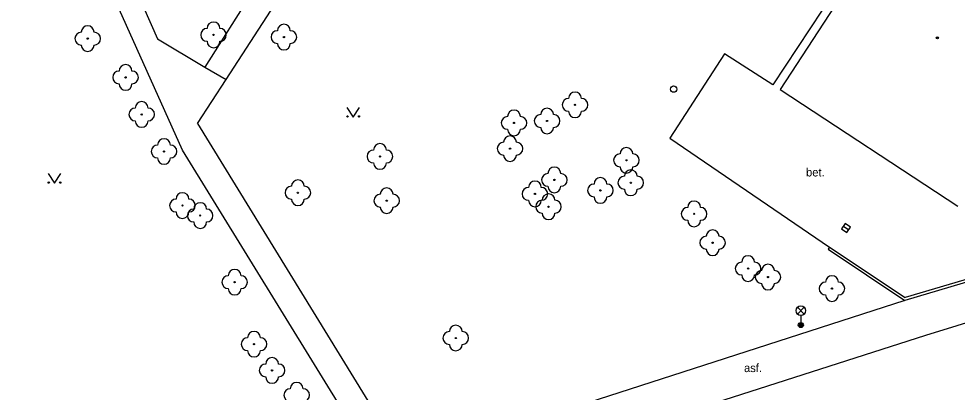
# Model space of a CAD drawing. Extents: x -598233 to -596890, y -1157848 to -1156431.
# Drawn here: x -597078.6 to -597005.4, y -1157373.5 to -1157344.4 of the extents above; entities that cross this region are included whole.
import ezdxf

# ---------------------------------------------------------------- set-up
doc = ezdxf.new("R2010")
doc.units = 0
for name, color, linetype in [('Level 11', 7, 'Continuous'), ('Level 22', 7, 'Continuous'), ('Level 27', 7, 'Continuous'), ('Level 28', 7, 'Continuous'), ('Level 33', 7, 'Continuous'), ('Level 36', 7, 'Continuous'), ('Level 39', 7, 'Continuous'), ('Level 40', 7, 'Continuous'), ('Level 5', 7, 'Continuous'), ('Level 7', 7, 'Continuous')]:
    doc.layers.add(name, color=color, linetype=linetype)

msp = doc.modelspace()

# ---------------------------------------------------------------- linework, layer by layer
at = {"layer": 'Level 11'}
for points in [[(-597050.32, -1157379.9), (-597065.88, -1157354.65), (-597080.94, -1157321.08), (-597083.32, -1157315.74)], [(-597078.56, -1157321.62), (-597067.82, -1157345.9699)], [(-597060.94, -1157336.62), (-597063.49, -1157340.51), (-597060.4, -1157342.25), (-597064.12, -1157348.1599)], [(-597062.4699, -1157349.13), (-597058.67, -1157343.28)], [(-597015.98, -1157343.71), (-597019.82, -1157349.55), (-597023.59, -1157347.14), (-597027.85, -1157353.71), (-597015.39, -1157362.21)], [(-597067.82, -1157345.9699), (-597064.12, -1157348.1599)], [(-597064.12, -1157348.1599), (-597062.4699, -1157349.13)], [(-597064.71, -1157352.57), (-597062.4699, -1157349.13)], [(-597064.71, -1157352.57), (-597048.48, -1157378.99)], [(-597046.9, -1157381.6), (-597007.88, -1157369.09), (-596983.78, -1157361.64), (-596982.09, -1157360.52), (-596981.34, -1157359.76)], [(-597009.52, -1157366.38), (-597044.1599, -1157377.56)]]:
    msp.add_lwpolyline(points, dxfattribs=at)
at = {"layer": 'Level 22'}
for centre in [(-597073.26, -1157345.94), (-597063.45, -1157345.65), (-597057.96, -1157345.82), (-597070.31, -1157348.9699), (-597035.25, -1157351.11), (-597069.05, -1157351.86), (-597040.01, -1157352.52), (-597037.43, -1157352.37), (-597067.31, -1157354.75), (-597040.32, -1157354.53), (-597050.4699, -1157355.14), (-597031.24, -1157355.44), (-597036.86, -1157356.9699), (-597030.9, -1157357.19), (-597033.27, -1157357.79), (-597056.87, -1157357.9699), (-597049.94, -1157358.59), (-597038.38, -1157358.06), (-597065.87, -1157358.9699), (-597037.32, -1157359.06), (-597064.49, -1157359.75), (-597025.96, -1157359.62), (-597024.52, -1157361.87), (-597021.75, -1157363.89), (-597061.8, -1157364.95), (-597020.2, -1157364.55), (-597015.21, -1157365.45), (-597044.55, -1157369.31), (-597060.29, -1157369.79), (-597058.88, -1157371.84)]:
    msp.add_circle(centre, 0.05, dxfattribs=at)
for centre, start, end in [((-597063.45, -1157345.15), 0, 180), ((-597073.26, -1157345.44), 0, 180), ((-597063.95, -1157345.65), 90, 270), ((-597062.95, -1157345.65), 270, 90), ((-597058.46, -1157345.82), 90, 270), ((-597057.96, -1157345.32), 0, 180), ((-597057.46, -1157345.82), 270, 90), ((-597073.76, -1157345.94), 90, 270), ((-597072.76, -1157345.94), 270, 90), ((-597063.45, -1157346.15), 180, 0), ((-597073.26, -1157346.44), 180, 0), ((-597057.96, -1157346.32), 180, 0), ((-597070.31, -1157348.4699), 0, 180), ((-597070.81, -1157348.9699), 90, 270), ((-597069.81, -1157348.9699), 270, 90), ((-597070.31, -1157349.4699), 180, 0), ((-597035.25, -1157350.61), 0, 180), ((-597069.05, -1157351.36), 0, 180), ((-597035.75, -1157351.11), 90, 270), ((-597034.75, -1157351.11), 270, 90), ((-597069.55, -1157351.86), 90, 270), ((-597068.55, -1157351.86), 270, 90), ((-597040.51, -1157352.52), 90, 270), ((-597040.01, -1157352.02), 0, 180), ((-597039.51, -1157352.52), 270, 90), ((-597037.93, -1157352.37), 90, 270), ((-597037.43, -1157351.87), 0, 180), ((-597036.93, -1157352.37), 270, 90), ((-597035.25, -1157351.61), 180, 0), ((-597069.05, -1157352.36), 180, 0), ((-597040.01, -1157353.02), 180, 0), ((-597037.43, -1157352.87), 180, 0), ((-597067.31, -1157354.25), 0, 180), ((-597050.4699, -1157354.64), 0, 180), ((-597040.82, -1157354.53), 90, 270), ((-597040.32, -1157354.03), 0, 180), ((-597039.82, -1157354.53), 270, 90), ((-597067.81, -1157354.75), 90, 270), ((-597066.81, -1157354.75), 270, 90), ((-597050.9699, -1157355.14), 90, 270), ((-597049.9699, -1157355.14), 270, 90), ((-597031.74, -1157355.44), 90, 270), ((-597031.24, -1157354.94), 0, 180), ((-597030.74, -1157355.44), 270, 90), ((-597067.31, -1157355.25), 180, 0), ((-597050.4699, -1157355.64), 180, 0), ((-597040.32, -1157355.03), 180, 0), ((-597036.86, -1157356.4699), 0, 180), ((-597031.24, -1157355.94), 180, 0), ((-597030.9, -1157356.69), 0, 180), ((-597056.87, -1157357.4699), 0, 180), ((-597038.38, -1157357.56), 0, 180), ((-597037.36, -1157356.9699), 90, 270), ((-597036.36, -1157356.9699), 270, 90), ((-597033.27, -1157357.29), 0, 180), ((-597031.4, -1157357.19), 90, 270), ((-597030.4, -1157357.19), 270, 90), ((-597057.37, -1157357.9699), 90, 270), ((-597056.37, -1157357.9699), 270, 90), ((-597049.94, -1157358.09), 0, 180), ((-597038.88, -1157358.06), 90, 270), ((-597037.88, -1157358.06), 270, 90), ((-597036.86, -1157357.4699), 180, 0), ((-597033.77, -1157357.79), 90, 270), ((-597032.77, -1157357.79), 270, 90), ((-597030.9, -1157357.69), 180, 0), ((-597066.37, -1157358.9699), 90, 270), ((-597065.87, -1157358.4699), 0, 180), ((-597065.37, -1157358.9699), 270, 90), ((-597056.87, -1157358.4699), 180, 0), ((-597050.44, -1157358.59), 90, 270), ((-597049.44, -1157358.59), 270, 90), ((-597038.38, -1157358.56), 180, 0), ((-597037.82, -1157359.06), 90, 270), ((-597037.32, -1157358.56), 0, 180), ((-597036.82, -1157359.06), 270, 90), ((-597033.27, -1157358.29), 180, 0), ((-597064.99, -1157359.75), 90, 270), ((-597064.49, -1157359.25), 0, 180), ((-597063.99, -1157359.75), 270, 90), ((-597049.94, -1157359.09), 180, 0), ((-597026.46, -1157359.62), 90, 270), ((-597025.96, -1157359.12), 0, 180), ((-597025.46, -1157359.62), 270, 90), ((-597065.87, -1157359.4699), 180, 0), ((-597037.32, -1157359.56), 180, 0), ((-597064.49, -1157360.25), 180, 0), ((-597025.96, -1157360.12), 180, 0), ((-597025.02, -1157361.87), 90, 270), ((-597024.52, -1157361.37), 0, 180), ((-597024.02, -1157361.87), 270, 90), ((-597024.52, -1157362.37), 180, 0), ((-597021.75, -1157363.39), 0, 180), ((-597022.25, -1157363.89), 90, 270), ((-597021.25, -1157363.89), 270, 90), ((-597020.2, -1157364.05), 0, 180), ((-597062.3, -1157364.95), 90, 270), ((-597061.8, -1157364.45), 0, 180), ((-597061.3, -1157364.95), 270, 90), ((-597021.75, -1157364.39), 180, 0), ((-597020.7, -1157364.55), 90, 270), ((-597019.7, -1157364.55), 270, 90), ((-597015.21, -1157364.95), 0, 180), ((-597020.2, -1157365.05), 180, 0), ((-597015.71, -1157365.45), 90, 270), ((-597014.71, -1157365.45), 270, 90), ((-597061.8, -1157365.45), 180, 0), ((-597015.21, -1157365.95), 180, 0), ((-597060.29, -1157369.29), 0, 180), ((-597045.05, -1157369.31), 90, 270), ((-597044.55, -1157368.81), 0, 180), ((-597044.05, -1157369.31), 270, 90), ((-597060.79, -1157369.79), 90, 270), ((-597059.79, -1157369.79), 270, 90), ((-597060.29, -1157370.29), 180, 0), ((-597044.55, -1157369.81), 180, 0), ((-597058.88, -1157371.34), 0, 180), ((-597059.38, -1157371.84), 90, 270), ((-597058.38, -1157371.84), 270, 90), ((-597058.88, -1157372.34), 180, 0), ((-597056.96, -1157373.27), 0, 180), ((-597057.46, -1157373.77), 90, 270), ((-597056.46, -1157373.77), 270, 90)]:
    msp.add_arc(centre, 0.5, start, end, dxfattribs=at)
at = {"layer": 'Level 27'}
msp.add_line((-597014.3155, -1157360.5876), (-597013.9045, -1157360.8724), dxfattribs=at)
msp.add_lwpolyline([(-597014.4579, -1157360.793), (-597014.047, -1157361.0779), (-597013.7621, -1157360.667), (-597014.173, -1157360.3821)], close=True, dxfattribs=at)
at = {"layer": 'Level 28'}
msp.add_circle((-597027.56, -1157349.88), 0.25, dxfattribs=at)
at = {"layer": 'Level 33'}
for p, q in [((-597017.905, -1157367.44), (-597017.375, -1157366.91)), ((-597017.905, -1157366.91), (-597017.375, -1157367.44)), ((-597017.64, -1157367.55), (-597017.64, -1157368.3))]:
    msp.add_line(p, q, dxfattribs=at)
for centre, radius in [((-597017.64, -1157367.175), 0.375), ((-597017.64, -1157368.3), 0.2), ((-597017.64, -1157368.3), 0.1445), ((-597017.64, -1157368.3), 0.0876)]:
    msp.add_circle(centre, radius, dxfattribs=at)
at = {"layer": 'Level 36'}
for points in [[(-597053.05, -1157351.31), (-597052.55, -1157352.06), (-597052.05, -1157351.31)], [(-597076.35, -1157356.48), (-597075.85, -1157357.23), (-597075.35, -1157356.48)]]:
    msp.add_lwpolyline(points, dxfattribs=at)
for centre in [(-597053.0002, -1157352.0098), (-597052.1008, -1157352.0098), (-597076.3002, -1157357.1798), (-597075.4008, -1157357.1798)]:
    msp.add_circle(centre, 0.05, dxfattribs=at)
at = {"layer": 'Level 39'}
for radius in [0.09, 0.0398]:
    msp.add_circle((-597006.99, -1157345.88), radius, dxfattribs=at)
at = {"layer": 'Level 5'}
for points in [[(-597014.26, -1157342.28), (-597015.43, -1157344.07), (-597019.26, -1157349.9099)], [(-597019.26, -1157349.9099), (-597005.38, -1157359.01)]]:
    msp.add_lwpolyline(points, dxfattribs=at)
at = {"layer": 'Level 7'}
for points in [[(-597015.39, -1157362.21), (-597015.5, -1157362.38), (-597009.52, -1157366.38)], [(-597015.39, -1157362.21), (-597009.49, -1157366.1599)], [(-597000.78, -1157363.58), (-597009.49, -1157366.1599)], [(-597000.69, -1157363.75), (-597009.52, -1157366.38)]]:
    msp.add_lwpolyline(points, dxfattribs=at)

# ---------------------------------------------------------------- texts
at = {"layer": 'Level 40'}
for s, p in [('bet.', (-597017.23, -1157356.7)), ('asf.', (-597022.07, -1157371.9699))]:
    msp.add_text(s, height=0.65, dxfattribs=at).set_placement(p)

doc.saveas('drawing.dxf')
